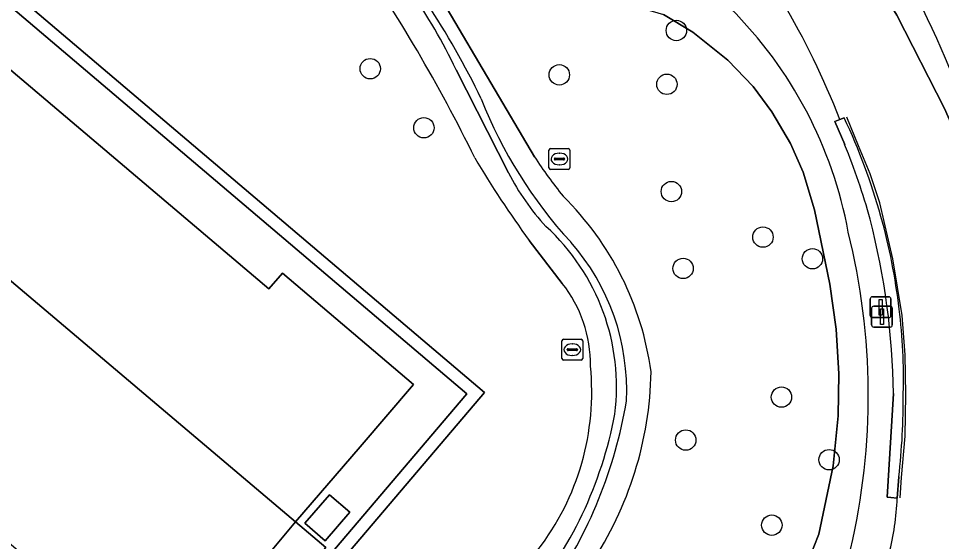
# Model space of a CAD drawing. Extents: x 156412 to 157779, y 382335 to 383768.
# Drawn here: x 157132.9 to 157177.15, y 382673.4 to 382698.47 of the extents above; entities that cross this region are included whole.
import ezdxf

# ---------------------------------------------------------------- set-up
doc = ezdxf.new("R2010")
doc.units = 0
for name, color, linetype in [('IMGEO_Berm_groen', 7, 'Continuous'), ('IMGEO_Boom', 7, 'Continuous'), ('IMGEO_Erf', 7, 'Continuous'), ('IMGEO_Fietspad_gesloten', 7, 'Continuous'), ('IMGEO_Greppel_droge_sloot', 7, 'Continuous'), ('IMGEO_Groenvoorziening', 7, 'Continuous'), ('IMGEO_Haag', 7, 'Continuous'), ('IMGEO_Lichtmast', 7, 'Continuous'), ('IMGEO_Lijnafwatering', 7, 'Continuous'), ('IMGEO_Muur', 7, 'Continuous'), ('IMGEO_Oever', 7, 'Continuous'), ('IMGEO_Pand', 7, 'Continuous'), ('IMGEO_Rioolput', 7, 'Continuous'), ('IMGEO_Verkeersbordpaal', 7, 'Continuous'), ('IMGEO_Voetpad_halfverhard', 7, 'Continuous')]:
    doc.layers.add(name, color=color, linetype=linetype)

msp = doc.modelspace()

# ---------------------------------------------------------------- linework, layer by layer
at = {"layer": 'IMGEO_Berm_groen'}
msp.add_lwpolyline([(157098.196, 382778.949), (157091.527, 382786.563), (157085.641, 382792.99), (157082.436, 382796.223), (157081.928, 382796.678), (157078.36, 382792.607), (157088.763, 382783.053), (157095.601, 382775.89), (157096.753, 382774.573), (157098.702, 382772.669), (157105.947, 382765.328), (157109.445, 382762.045), (157159.453, 382715.857), (157165.272, 382710.671), (157167.437, 382708.486), (157170.065, 382705.661), (157172.473, 382702.727), (157175.005, 382698.637), (157177.296, 382694.161), (157178.59, 382691.216), (157178.756, 382691.263)], dxfattribs=at)
msp.add_arc((157132.15, 382677.278), 49.128, 17.5836, 37.1602, dxfattribs=at)
at = {"layer": 'IMGEO_Boom'}
for centre in [(157164.439, 382697.896), (157149.763, 382696.065), (157158.828, 382695.77), (157163.987, 382695.315), (157152.335, 382693.232), (157164.2, 382690.175), (157168.591, 382687.993), (157170.962, 382686.955), (157164.762, 382686.49), (157169.478, 382680.323), (157164.887, 382678.264), (157171.761, 382677.322), (157169.017, 382674.186)]:
    msp.add_circle(centre, 0.489, dxfattribs=at)
at = {"layer": 'IMGEO_Erf'}
for points in [[(157086.52, 382645.573), (157081.52, 382639.615), (157078.713, 382636.298), (157083.884, 382631.949), (157100.928, 382617.614), (157154.388, 382680.475), (157057.061, 382763.075), (157025.206, 382732.962), (157021.009, 382728.308), (156999.775, 382703.233), (157017.757, 382688.01), (157023.217, 382683.387), (157030.997, 382692.595)], [(157128.53, 382699.388), (157144.908, 382685.505), (157145.549, 382686.261), (157151.84, 382680.92), (157149.275, 382677.933), (157146.187, 382674.338), (157147.628, 382673.12), (157145.794, 382670.935), (157144.349, 382672.147), (157143.164, 382670.735), (157140.572, 382672.935), (157137.37, 382669.137), (157139.969, 382666.945), (157139.819, 382666.769), (157141.244, 382665.567), (157140.325, 382664.477), (157138.894, 382665.684), (157136.691, 382663.101), (157134.835, 382664.683), (157132.126, 382666.994)]]:
    msp.add_lwpolyline(points, dxfattribs=at)
msp.add_lwpolyline([(157146.629, 382674.275), (157147.806, 382675.646), (157148.783, 382674.806), (157147.606, 382673.436)], close=True, dxfattribs=at)
at = {"layer": 'IMGEO_Fietspad_gesloten'}
for points in [[(157178.284, 382691.098), (157178.59, 382691.216), (157177.296, 382694.161), (157175.005, 382698.637), (157172.473, 382702.727), (157170.065, 382705.661), (157167.437, 382708.486), (157165.272, 382710.671), (157159.453, 382715.857), (157109.445, 382762.045), (157105.947, 382765.328), (157098.702, 382772.669), (157096.753, 382774.573), (157095.601, 382775.89), (157088.763, 382783.053), (157078.36, 382792.607), (157072.361, 382797.688)], [(157172.274, 382693.63), (157172.485, 382693.714)], [(157175.103, 382676.496), (157175.031, 382675.474)]]:
    msp.add_lwpolyline(points, dxfattribs=at)
for centre, radius, start, end in [((157135.947, 382679.451), 38.997, 21.3218, 30.5787), ((157145.156, 382680.844), 30.208, 15.629, 25.2174), ((157146.371, 382681.19), 28.945, 6.6459, 15.6165), ((157147.589, 382681.16), 27.739, 358.6492, 6.9991), ((157142.01, 382680.298), 33.31, 353.4466, 0.3583), ((157161.297, 382676.137), 13.75, 346.0079, 357.238)]:
    msp.add_arc(centre, radius, start, end, dxfattribs=at)
at = {"layer": 'IMGEO_Greppel_droge_sloot'}
msp.add_lwpolyline([(157153.881, 382696.011), (157156.393, 382691.071)], dxfattribs=at)
for centre, radius, start, end in [((157119.641, 382677.509), 39.359, 25.7634, 41.2081), ((157127.844, 382683.541), 28.869, 25.5916, 43.0338), ((157175.472, 382702.579), 21.883, 201.3353, 222.6334), ((157166.356, 382696.117), 11.168, 206.8621, 222.984), ((157151.145, 382680.811), 10.428, 352.8065, 47.5305), ((157151.312, 382680.648), 10.747, 357.2896, 41.4118), ((157140.293, 382683.729), 22.048, 325.0423, 350.6315), ((157142.087, 382683.171), 19.747, 319.9174, 349.301)]:
    msp.add_arc(centre, radius, start, end, dxfattribs=at)
at = {"layer": 'IMGEO_Groenvoorziening'}
for points in [[(157011.707, 382738.044), (157006.52, 382732.171), (157001.661, 382726.453), (157000, 382724.503), (156991.453, 382714.46), (156988.32, 382710.777), (156987.641, 382709.812), (157015.939, 382685.815), (157017.374, 382687.547), (156998.927, 382703.165), (157024.771, 382733.376), (157057.039, 382763.88), (157155.234, 382680.544), (157100.998, 382616.771), (157083.499, 382631.489), (157081.911, 382629.591), (157080.851, 382628.303), (157077.523, 382624.341), (157075.646, 382626.03)], [(157151.355, 382702.489), (157152.041, 382702.128), (157163.816, 382698.662), (157165.226, 382697.822), (157166.909, 382696.477), (157168.117, 382695.205), (157169.023, 382693.997), (157169.907, 382692.484), (157170.511, 382691.108), (157171.061, 382689.292), (157171.801, 382685.742), (157172.103, 382683.586), (157172.23, 382681.434), (157172.195, 382679.433), (157171.957, 382677.035), (157171.274, 382673.753), (157169.832, 382670.118), (157168.098, 382666.662), (157166.958, 382664.734), (157165.123, 382662.025), (157164.203, 382660.811), (157150.26, 382643.389), (157151.116, 382642.668)], [(157151.355, 382702.489), (157157.633, 382691.842)], [(157134.779, 382625.123), (157134.783, 382625.128), (157150.26, 382643.389), (157164.203, 382660.811), (157165.123, 382662.025), (157166.958, 382664.734), (157168.098, 382666.662), (157169.832, 382670.118), (157171.274, 382673.753), (157171.957, 382677.035), (157172.195, 382679.433), (157172.23, 382681.434), (157172.103, 382683.586), (157171.801, 382685.742), (157171.061, 382689.292), (157170.511, 382691.108), (157169.907, 382692.484), (157169.023, 382693.997), (157168.117, 382695.205), (157166.909, 382696.477), (157165.226, 382697.822), (157163.816, 382698.662)], [(157158.972, 382685.774), (157157.385, 382687.836)]]:
    msp.add_lwpolyline(points, dxfattribs=at)
msp.add_lwpolyline([(157155.234, 382680.544), (157057.039, 382763.88), (157024.771, 382733.376), (156998.927, 382703.165), (157017.374, 382687.547), (157017.757, 382688.01), (156999.775, 382703.233), (157021.009, 382728.308), (157025.206, 382732.962), (157057.061, 382763.075), (157154.388, 382680.475), (157100.928, 382617.614), (157083.884, 382631.949), (157083.499, 382631.489), (157100.998, 382616.771)], close=True, dxfattribs=at)
for centre, radius, start, end in [((157132.15, 382677.278), 49.128, 17.5836, 37.1602), ((157081.617, 382655.736), 81.562, 26.23615, 34.40801), ((157152.653, 382684.538), 20.366, 10.4593, 45.1088), ((157195.629, 382715.886), 47.428, 210.5317, 216.2582), ((157179.447, 382706.254), 26.145, 213.4514, 218.5709), ((157148.743, 382679.539), 14.622, 7.8357, 45.4195), ((157141.086, 382680.395), 32.552, 346.9063, 13.9372), ((157154.065, 382681.894), 6.255, 359.211, 38.3337), ((157148.012, 382680.566), 12.371, 322.2718, 5.7619), ((157146.124, 382681.842), 17.107, 326.2028, 358.963)]:
    msp.add_arc(centre, radius, start, end, dxfattribs=at)
at = {"layer": 'IMGEO_Haag'}
msp.add_lwpolyline([(157155.234, 382680.544), (157057.039, 382763.88), (157024.771, 382733.376), (156998.927, 382703.165), (157017.374, 382687.547), (157017.757, 382688.01), (156999.775, 382703.233), (157021.009, 382728.308), (157025.206, 382732.962), (157057.061, 382763.075), (157154.388, 382680.475), (157100.928, 382617.614), (157083.884, 382631.949), (157083.499, 382631.489), (157100.998, 382616.771)], close=True, dxfattribs=at)
at = {"layer": 'IMGEO_Lichtmast'}
for p, q in [((157173.801, 382683.78), (157173.801, 382684.58)), ((157173.801, 382684.58), (157173.801, 382683.78)), ((157173.901, 382684.68), (157174.691, 382684.68)), ((157174.691, 382684.68), (157173.901, 382684.68)), ((157174.791, 382684.58), (157174.791, 382683.78)), ((157174.791, 382683.78), (157174.791, 382684.58)), ((157174.691, 382683.68), (157173.901, 382683.68)), ((157173.901, 382683.68), (157174.691, 382683.68))]:
    msp.add_line(p, q, dxfattribs=at)
msp.add_lwpolyline([(157174.221, 382684.555), (157174.371, 382684.555), (157174.371, 382683.805), (157174.221, 382683.805), (157174.221, 382684.555)], dxfattribs=at)
for centre, start, end in [((157173.901, 382684.58), 90, 180), ((157173.901, 382684.58), 90, 180), ((157174.691, 382684.58), 0, 90), ((157174.691, 382684.58), 360, 90), ((157173.901, 382683.78), 180, 270), ((157173.901, 382683.78), 180, 270), ((157174.691, 382683.78), 270, 0), ((157174.691, 382683.78), 270, 0)]:
    msp.add_arc(centre, 0.1, start, end, dxfattribs=at)
at = {"layer": 'IMGEO_Lijnafwatering'}
msp.add_lwpolyline([(157175.167, 382675.496), (157175.236, 382676.474), (157175.404, 382678.458), (157175.436, 382680.449), (157175.416, 382682.349), (157175.259, 382684.242), (157174.811, 382686.955), (157174.186, 382689.633), (157173.735, 382691.019), (157173.167, 382692.362), (157172.61, 382693.747)], dxfattribs=at)
at = {"layer": 'IMGEO_Muur'}
for points in [[(157172.485, 382693.714), (157172.274, 382693.63), (157172.044, 382693.538), (157172.508, 382692.425)], [(157174.851, 382680.496), (157174.546, 382675.521), (157174.722, 382675.504), (157175.031, 382675.474), (157175.103, 382676.496)]]:
    msp.add_lwpolyline(points, dxfattribs=at)
for centre, radius, start, end in [((157145.156, 382680.844), 30.208, 15.629, 25.2174), ((157143.572, 382680.555), 31.276, 15.3805, 22.3048), ((157138.878, 382679.913), 35.978, 0.9289, 14.3835), ((157146.371, 382681.19), 28.945, 6.6459, 15.6165), ((157147.589, 382681.16), 27.739, 358.6492, 6.9991), ((157142.01, 382680.298), 33.31, 353.4466, 0.3583)]:
    msp.add_arc(centre, radius, start, end, dxfattribs=at)
at = {"layer": 'IMGEO_Oever'}
for points in [[(157157.633, 382691.842), (157151.355, 382702.489)], [(157156.393, 382691.071), (157153.881, 382696.011)], [(157157.385, 382687.836), (157158.972, 382685.774)]]:
    msp.add_lwpolyline(points, dxfattribs=at)
for centre, radius, start, end in [((157119.641, 382677.509), 39.359, 25.7634, 41.2081), ((157127.844, 382683.541), 28.869, 25.5916, 43.0338), ((157081.617, 382655.736), 81.562, 26.23615, 34.40801), ((157175.472, 382702.579), 21.883, 201.3353, 222.6334), ((157195.629, 382715.886), 47.428, 210.5317, 216.2582), ((157179.447, 382706.254), 26.145, 213.4514, 218.5709), ((157166.356, 382696.117), 11.168, 206.8621, 222.984), ((157148.743, 382679.539), 14.622, 7.8357, 45.4195), ((157151.145, 382680.811), 10.428, 352.8065, 47.5305), ((157151.312, 382680.648), 10.747, 357.2896, 41.4118), ((157154.065, 382681.894), 6.255, 359.211, 38.3337), ((157148.012, 382680.566), 12.371, 322.2718, 5.7619), ((157146.124, 382681.842), 17.107, 326.2028, 358.963), ((157140.293, 382683.729), 22.048, 325.0423, 350.6315), ((157142.087, 382683.171), 19.747, 319.9174, 349.301)]:
    msp.add_arc(centre, radius, start, end, dxfattribs=at)
at = {"layer": 'IMGEO_Pand'}
for points in [[(157128.53, 382699.388), (157123.549, 382693.537), (157123.796, 382693.324), (157127.012, 382697.102), (157130.093, 382694.51), (157126.852, 382690.703), (157130.881, 382687.273), (157146.187, 382674.338), (157149.275, 382677.933), (157151.84, 382680.92), (157145.549, 382686.261), (157144.908, 382685.505)], [(157130.881, 382687.273), (157127.291, 382682.988), (157127.504, 382682.81), (157131.89, 382679.135), (157129.258, 382676.052), (157137.37, 382669.137), (157140.572, 382672.935), (157143.164, 382670.735), (157144.349, 382672.147), (157146.187, 382674.338)], [(157146.629, 382674.275), (157147.606, 382673.436), (157148.783, 382674.806), (157147.806, 382675.646)], [(157146.187, 382674.338), (157144.349, 382672.147), (157145.794, 382670.935), (157147.628, 382673.12)]]:
    msp.add_lwpolyline(points, close=True, dxfattribs=at)
at = {"layer": 'IMGEO_Rioolput'}
for p, q in [((157158.332, 382691.309), (157158.332, 382692.161)), ((157158.407, 382692.235), (157159.259, 382692.235)), ((157158.82, 382692.015), (157158.845, 382692.015)), ((157159.333, 382692.161), (157159.333, 382691.309)), ((157158.591, 382691.729), (157158.591, 382691.741)), ((157159.029, 382691.692), (157158.631, 382691.692)), ((157158.634, 382691.778), (157159.032, 382691.778)), ((157159.075, 382691.741), (157159.075, 382691.729)), ((157159.259, 382691.235), (157158.407, 382691.235)), ((157158.843, 382691.455), (157158.818, 382691.455)), ((157159.025, 382683.096), (157159.877, 382683.096)), ((157158.95, 382682.17), (157158.95, 382683.022)), ((157159.252, 382682.639), (157159.65, 382682.639)), ((157159.438, 382682.876), (157159.463, 382682.876)), ((157159.951, 382683.022), (157159.951, 382682.17)), ((157159.209, 382682.59), (157159.209, 382682.602)), ((157159.647, 382682.553), (157159.249, 382682.553)), ((157159.461, 382682.316), (157159.436, 382682.316)), ((157159.693, 382682.602), (157159.693, 382682.59)), ((157159.877, 382682.096), (157159.025, 382682.096))]:
    msp.add_line(p, q, dxfattribs=at)
for points in [[(157158.332, 382691.309), (157158.332, 382692.161)], [(157158.407, 382692.235), (157159.259, 382692.235)], [(157159.333, 382692.161), (157159.333, 382691.309)], [(157159.259, 382691.235), (157158.407, 382691.235)], [(157159.025, 382683.096), (157159.877, 382683.096)], [(157158.95, 382682.17), (157158.95, 382683.022)], [(157159.951, 382683.022), (157159.951, 382682.17)], [(157159.877, 382682.096), (157159.025, 382682.096)]]:
    msp.add_lwpolyline(points, dxfattribs=at)
for centre, radius, start, end in [((157158.409, 382692.159), 0.0765, 91.552, 178.448), ((157158.409, 382692.159), 0.0765, 91.552, 178.448), ((157159.257, 382692.159), 0.0765, 1.552, 88.448), ((157159.257, 382692.159), 0.0765, 1.552, 88.448), ((157158.631, 382691.738), 0.0403, 85.8775, 175.7526), ((157158.628, 382691.728), 0.0366, 178.938, 274.7102), ((157159.032, 382691.735), 0.043, 264.8664, 352.4533), ((157159.036, 382691.74), 0.0386, 1.7309, 96.639), ((157158.409, 382691.311), 0.0765, 181.552, 268.448), ((157158.409, 382691.311), 0.0765, 181.552, 268.448), ((157159.257, 382691.311), 0.0765, 271.552, 358.448), ((157159.257, 382691.311), 0.0765, 271.552, 358.448), ((157159.027, 382683.02), 0.0765, 91.552, 178.448), ((157159.027, 382683.02), 0.0765, 91.552, 178.448), ((157159.875, 382683.02), 0.0765, 1.552, 88.448), ((157159.875, 382683.02), 0.0765, 1.552, 88.448), ((157159.249, 382682.599), 0.0403, 85.8775, 175.7526), ((157159.654, 382682.601), 0.0386, 1.7309, 96.639), ((157159.246, 382682.589), 0.0366, 178.938, 274.7102), ((157159.65, 382682.596), 0.043, 264.8664, 352.4533), ((157159.027, 382682.172), 0.0765, 181.552, 268.448), ((157159.027, 382682.172), 0.0765, 181.552, 268.448), ((157159.875, 382682.172), 0.0765, 271.552, 358.448), ((157159.875, 382682.172), 0.0765, 271.552, 358.448)]:
    msp.add_arc(centre, radius, start, end, dxfattribs=at)
for centre, major_axis, ratio, start_param, end_param in [((157158.819, 382691.735), (-0.387, 0.002), 0.722429, 4.712389, 7.853982), ((157158.844, 382691.735), (-0.39, 0.002), 0.717154, 1.570796, 4.712389), ((157159.437, 382682.596), (-0.387, 0.002), 0.722429, 4.712389, 7.853982), ((157159.462, 382682.596), (-0.39, 0.002), 0.717154, 1.570796, 4.712389)]:
    msp.add_ellipse(centre, major_axis=major_axis, ratio=ratio, start_param=start_param, end_param=end_param, dxfattribs=at)
at = {"layer": 'IMGEO_Verkeersbordpaal'}
for p, q in [((157173.735, 382684.231), (157173.735, 382685.031)), ((157173.735, 382685.031), (157173.735, 382684.231)), ((157173.835, 382685.131), (157174.625, 382685.131)), ((157174.625, 382685.131), (157173.835, 382685.131)), ((157174.725, 382685.031), (157174.725, 382684.231)), ((157174.725, 382684.231), (157174.725, 382685.031)), ((157174.625, 382684.131), (157173.835, 382684.131)), ((157173.835, 382684.131), (157174.625, 382684.131))]:
    msp.add_line(p, q, dxfattribs=at)
msp.add_lwpolyline([(157174.155, 382685.006), (157174.305, 382685.006), (157174.305, 382684.256), (157174.155, 382684.256), (157174.155, 382685.006)], dxfattribs=at)
for centre, start, end in [((157173.835, 382685.031), 90, 180), ((157173.835, 382685.031), 90, 180), ((157174.625, 382685.031), 0, 90), ((157174.625, 382685.031), 360, 90), ((157173.835, 382684.231), 180, 270), ((157173.835, 382684.231), 180, 270), ((157174.625, 382684.231), 270, 0), ((157174.625, 382684.231), 270, 0)]:
    msp.add_arc(centre, 0.1, start, end, dxfattribs=at)
at = {"layer": 'IMGEO_Voetpad_halfverhard'}
for points in [[(157172.508, 382692.425), (157172.044, 382693.538), (157172.274, 382693.63)], [(157175.031, 382675.474), (157174.722, 382675.504), (157174.546, 382675.521), (157174.851, 382680.496)]]:
    msp.add_lwpolyline(points, dxfattribs=at)
for centre, radius, start, end in [((157135.947, 382679.451), 38.997, 21.3218, 30.5787), ((157152.653, 382684.538), 20.366, 10.4593, 45.1088), ((157143.572, 382680.555), 31.276, 15.3805, 22.3048), ((157138.878, 382679.913), 35.978, 0.9289, 14.3835), ((157141.086, 382680.395), 32.552, 346.9063, 13.9372), ((157161.297, 382676.137), 13.75, 346.0079, 357.238)]:
    msp.add_arc(centre, radius, start, end, dxfattribs=at)

doc.saveas('drawing.dxf')
